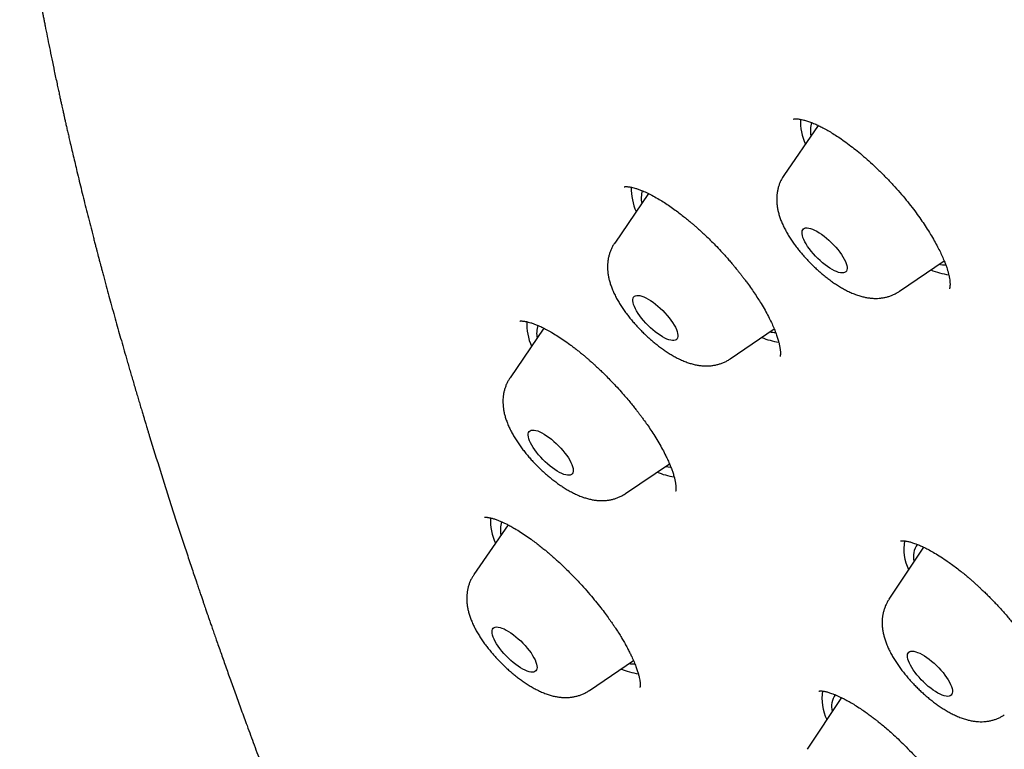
# Model space of a CAD drawing. Header units: millimetres. Extents: x 8 to 571, y 12 to 813.
# Tile 264 of 369: x 473 to 488, y 335 to 345. Entities that reach past the tile are written whole.
import ezdxf

# ---------------------------------------------------------------- set-up
doc = ezdxf.new("R2010")
doc.units = ezdxf.units.MM

msp = doc.modelspace()

# ---------------------------------------------------------------- linework, layer by layer
at = {"color": 7, "linetype": 'Continuous', "lineweight": 30}
for p, q in [((484.863, 343.857), (484.351, 343.11)), ((482.332, 342.84), (481.827, 342.102)), ((486.075, 341.382), (486.742, 341.837)), ((480.772, 340.83), (480.267, 340.093)), ((483.551, 340.374), (484.207, 340.821)), ((481.99, 338.365), (482.644, 338.81)), ((480.236, 337.898), (479.727, 337.155)), ((486.434, 337.566), (485.919, 336.787)), ((481.451, 335.427), (482.107, 335.874)), ((485.209, 335.321), (484.698, 334.549))]:
    msp.add_line(p, q, dxfattribs=at)
at = {"color": 7, "linetype": 'Continuous', "lineweight": 30, "flags": 128}
for points in [[(485.24, 341.656), (485.219, 341.655), (485.194, 341.658), (485.167, 341.664), (485.137, 341.675), (485.105, 341.689), (485.072, 341.706), (485.037, 341.727), (485.001, 341.751), (484.965, 341.778), (484.929, 341.808), (484.892, 341.839), (484.857, 341.873), (484.823, 341.908), (484.791, 341.943), (484.76, 341.98), (484.732, 342.016), (484.706, 342.052), (484.684, 342.088), (484.664, 342.122), (484.648, 342.155), (484.636, 342.186), (484.627, 342.215), (484.623, 342.241), (484.622, 342.264), (484.625, 342.284), (484.632, 342.3), (484.643, 342.313), (484.657, 342.322), (484.676, 342.327), (484.697, 342.329), (484.722, 342.326), (484.749, 342.319), (484.778, 342.309), (484.81, 342.295), (484.844, 342.277), (484.879, 342.256), (484.914, 342.232), (484.951, 342.205), (484.987, 342.176), (485.023, 342.144), (485.059, 342.111), (485.093, 342.076), (485.125, 342.04), (485.156, 342.004), (485.184, 341.967), (485.21, 341.931), (485.232, 341.896), (485.252, 341.861), (485.268, 341.828), (485.28, 341.798), (485.288, 341.769), (485.293, 341.743), (485.294, 341.72), (485.291, 341.7), (485.284, 341.683), (485.273, 341.671), (485.258, 341.661), (485.24, 341.656)], [(482.745, 340.66), (482.73, 340.652), (482.711, 340.647), (482.689, 340.647), (482.664, 340.651), (482.636, 340.658), (482.606, 340.67), (482.573, 340.685), (482.539, 340.703), (482.504, 340.725), (482.468, 340.75), (482.432, 340.777), (482.396, 340.807), (482.36, 340.839), (482.325, 340.873), (482.291, 340.908), (482.259, 340.944), (482.229, 340.981), (482.201, 341.017), (482.176, 341.053), (482.154, 341.088), (482.136, 341.122), (482.121, 341.155), (482.109, 341.185), (482.102, 341.213), (482.098, 341.238), (482.098, 341.261), (482.102, 341.28), (482.11, 341.296), (482.122, 341.308), (482.137, 341.316), (482.156, 341.32), (482.179, 341.32), (482.204, 341.317), (482.232, 341.309), (482.262, 341.298), (482.294, 341.283), (482.328, 341.264), (482.363, 341.243), (482.399, 341.218), (482.435, 341.19), (482.472, 341.16), (482.508, 341.128), (482.543, 341.094), (482.576, 341.059), (482.609, 341.023), (482.639, 340.987), (482.666, 340.95), (482.691, 340.914), (482.713, 340.879), (482.732, 340.845), (482.747, 340.813), (482.758, 340.782), (482.766, 340.754), (482.77, 340.729), (482.769, 340.707), (482.765, 340.688), (482.757, 340.672), (482.745, 340.66)], [(481.203, 338.674), (481.195, 338.659), (481.182, 338.648), (481.165, 338.641), (481.146, 338.638), (481.123, 338.638), (481.097, 338.643), (481.068, 338.651), (481.038, 338.664), (481.005, 338.68), (480.971, 338.699), (480.935, 338.721), (480.899, 338.747), (480.863, 338.775), (480.827, 338.806), (480.791, 338.838), (480.756, 338.872), (480.723, 338.908), (480.691, 338.944), (480.662, 338.98), (480.635, 339.017), (480.61, 339.052), (480.589, 339.087), (480.572, 339.121), (480.557, 339.153), (480.547, 339.183), (480.54, 339.21), (480.537, 339.235), (480.538, 339.257), (480.543, 339.275), (480.552, 339.29), (480.565, 339.301), (480.581, 339.308), (480.601, 339.311), (480.624, 339.311), (480.65, 339.306), (480.679, 339.298), (480.709, 339.285), (480.742, 339.269), (480.776, 339.25), (480.812, 339.228), (480.848, 339.202), (480.884, 339.174), (480.92, 339.143), (480.956, 339.111), (480.991, 339.077), (481.024, 339.041), (481.056, 339.005), (481.085, 338.969), (481.112, 338.932), (481.137, 338.896), (481.158, 338.862), (481.175, 338.828), (481.19, 338.796), (481.2, 338.766), (481.207, 338.739), (481.21, 338.714), (481.209, 338.692), (481.203, 338.674)], [(482.58, 338.767), (482.625, 338.761), (482.665, 338.759)], [(480.67, 335.771), (480.668, 335.75), (480.662, 335.732), (480.652, 335.719), (480.638, 335.708), (480.621, 335.702), (480.601, 335.7), (480.577, 335.701), (480.55, 335.707), (480.521, 335.716), (480.49, 335.729), (480.457, 335.746), (480.422, 335.766), (480.387, 335.789), (480.351, 335.816), (480.314, 335.844), (480.278, 335.876), (480.243, 335.908), (480.208, 335.943), (480.175, 335.978), (480.144, 336.015), (480.115, 336.051), (480.089, 336.087), (480.065, 336.123), (480.045, 336.158), (480.028, 336.191), (480.015, 336.223), (480.005, 336.252), (479.999, 336.279), (479.997, 336.303), (479.999, 336.323), (480.005, 336.341), (480.015, 336.355), (480.029, 336.365), (480.046, 336.371), (480.067, 336.374), (480.09, 336.372), (480.117, 336.366), (480.146, 336.357), (480.177, 336.344), (480.21, 336.327), (480.245, 336.307), (480.28, 336.284), (480.317, 336.258), (480.353, 336.229), (480.389, 336.198), (480.425, 336.165), (480.459, 336.13), (480.492, 336.095), (480.523, 336.059), (480.552, 336.022), (480.579, 335.986), (480.602, 335.95), (480.622, 335.915), (480.639, 335.882), (480.653, 335.851), (480.662, 335.821), (480.668, 335.795), (480.67, 335.771)], [(486.847, 335.357), (486.833, 335.347), (486.816, 335.341), (486.795, 335.339), (486.77, 335.342), (486.744, 335.348), (486.714, 335.357), (486.683, 335.371), (486.649, 335.388), (486.615, 335.409), (486.579, 335.433), (486.543, 335.459), (486.506, 335.488), (486.47, 335.52), (486.435, 335.553), (486.4, 335.587), (486.368, 335.623), (486.337, 335.659), (486.308, 335.696), (486.282, 335.732), (486.259, 335.768), (486.239, 335.802), (486.223, 335.835), (486.21, 335.867), (486.201, 335.895), (486.196, 335.922), (486.194, 335.945), (486.197, 335.966), (486.204, 335.983), (486.214, 335.996), (486.228, 336.006), (486.246, 336.011), (486.267, 336.013), (486.291, 336.011), (486.318, 336.005), (486.347, 335.995), (486.379, 335.982), (486.412, 335.964), (486.447, 335.944), (486.482, 335.92), (486.519, 335.893), (486.555, 335.864), (486.591, 335.833), (486.627, 335.8), (486.661, 335.765), (486.694, 335.729), (486.725, 335.693), (486.753, 335.657), (486.779, 335.62), (486.802, 335.585), (486.822, 335.55), (486.838, 335.517), (486.851, 335.486), (486.86, 335.457), (486.866, 335.431), (486.867, 335.407), (486.864, 335.387), (486.858, 335.37), (486.847, 335.357)]]:
    msp.add_lwpolyline(points, dxfattribs=at)
at = {"color": 7, "linetype": 'Continuous', "lineweight": 30}
for centre, radius, start, end in [((485.409, 343.914), 0.81, 177.5316, 204.4502), ((485.132, 343.775), 0.385, 161.2811, 191.4055), ((482.892, 342.908), 0.817, 178.092, 204.3806), ((482.611, 342.768), 0.388, 162.8368, 191.4179), ((486.936, 342.626), 1.004, 246.9919, 262.8182), ((486.752, 342.292), 0.515, 260.2534, 271.5496), ((481.327, 340.897), 0.812, 177.6976, 204.4296), ((481.04, 340.759), 0.377, 162.3223, 191.8265), ((484.229, 341.287), 0.519, 260.2275, 269.9939), ((484.428, 341.672), 1.06, 247.3508, 261.714), ((482.868, 339.664), 1.061, 247.3559, 261.6367), ((480.775, 337.956), 0.8, 176.7939, 204.542), ((480.5, 337.82), 0.378, 161.0851, 191.6975), ((486.826, 337.535), 0.686, 169.6523, 206.4196), ((486.589, 337.428), 0.305, 144.235, 194.2386), ((482.13, 336.36), 0.538, 260.408, 269.8652), ((482.315, 336.679), 1.012, 247.0326, 262.3491), ((485.608, 335.298), 0.689, 169.9129, 206.3785), ((485.373, 335.19), 0.31, 145.8998, 193.9798)]:
    msp.add_arc(centre, radius, start, end, dxfattribs=at)
for points, knots in [([(474.579, 353.533), (474.563, 353.513), (474.535, 353.477), (474.497, 353.428), (474.468, 353.39), (474.445, 353.36), (474.426, 353.335), (474.403, 353.304), (474.375, 353.267), (474.345, 353.226), (474.319, 353.19), (474.294, 353.156), (474.273, 353.126), (474.253, 353.099), (474.237, 353.076), (474.22, 353.051), (474.197, 353.018), (474.17, 352.979), (474.146, 352.943), (474.126, 352.915), (474.11, 352.89), (474.092, 352.864), (474.072, 352.833), (474.05, 352.799), (474.027, 352.764), (474.007, 352.732), (473.991, 352.706), (473.976, 352.683), (473.961, 352.659), (473.945, 352.632), (473.923, 352.597), (473.898, 352.554), (473.87, 352.508), (473.843, 352.46), (473.815, 352.411), (473.785, 352.358), (473.754, 352.3), (473.72, 352.237), (473.685, 352.169), (473.651, 352.103), (473.62, 352.04), (473.591, 351.978), (473.563, 351.917), (473.534, 351.853), (473.506, 351.788), (473.476, 351.718), (473.45, 351.655), (473.43, 351.602), (473.415, 351.564), (473.402, 351.53), (473.39, 351.498), (473.379, 351.468), (473.367, 351.435), (473.354, 351.4), (473.34, 351.359), (473.325, 351.314), (473.31, 351.27), (473.298, 351.232), (473.287, 351.199), (473.275, 351.159), (473.26, 351.109), (473.245, 351.058), (473.232, 351.014), (473.223, 350.98), (473.214, 350.948), (473.206, 350.919), (473.199, 350.891), (473.192, 350.863), (473.184, 350.832), (473.176, 350.799), (473.167, 350.765), (473.159, 350.732), (473.152, 350.701), (473.145, 350.67), (473.138, 350.639), (473.131, 350.607), (473.125, 350.577), (473.119, 350.547), (473.112, 350.515), (473.106, 350.483), (473.098, 350.443), (473.089, 350.395), (473.079, 350.338), (473.069, 350.28), (473.059, 350.221), (473.05, 350.16), (473.041, 350.098), (473.032, 350.038), (473.025, 349.982), (473.018, 349.926), (473.011, 349.867), (473.004, 349.805), (472.998, 349.741), (472.992, 349.679), (472.987, 349.622), (472.982, 349.569), (472.978, 349.515), (472.974, 349.459), (472.97, 349.4), (472.967, 349.34), (472.964, 349.277), (472.961, 349.214), (472.958, 349.152), (472.956, 349.095), (472.955, 349.041), (472.953, 348.988), (472.952, 348.933), (472.952, 348.88), (472.951, 348.831), (472.951, 348.786), (472.951, 348.743), (472.951, 348.695), (472.951, 348.642), (472.952, 348.585), (472.953, 348.528), (472.954, 348.47), (472.956, 348.416), (472.957, 348.37), (472.958, 348.334), (472.959, 348.304), (472.96, 348.273), (472.962, 348.23), (472.964, 348.174), (472.968, 348.107), (472.972, 348.035), (472.976, 347.967), (472.98, 347.904), (472.983, 347.85), (472.987, 347.802), (472.99, 347.759), (472.993, 347.718), (472.996, 347.675), (473, 347.627), (473.005, 347.573), (473.01, 347.516), (473.015, 347.459), (473.022, 347.384), (473.031, 347.292), (473.043, 347.186), (473.054, 347.084), (473.067, 346.98), (473.08, 346.869), (473.093, 346.773), (473.104, 346.694), (473.112, 346.634), (473.12, 346.577), (473.127, 346.524), (473.134, 346.479), (473.14, 346.441), (473.145, 346.407), (473.15, 346.373), (473.156, 346.334), (473.163, 346.289), (473.171, 346.239), (473.18, 346.182), (473.19, 346.117), (473.203, 346.043), (473.214, 345.974), (473.225, 345.911), (473.235, 345.857), (473.244, 345.806), (473.252, 345.761), (473.258, 345.725), (473.263, 345.699), (473.266, 345.68), (473.269, 345.665), (473.272, 345.649), (473.275, 345.631), (473.28, 345.605), (473.287, 345.568), (473.296, 345.521), (473.306, 345.467), (473.318, 345.406), (473.336, 345.312), (473.362, 345.183), (473.395, 345.018), (473.43, 344.846), (473.468, 344.665), (473.5, 344.515), (473.525, 344.4), (473.541, 344.326), (473.555, 344.259), (473.568, 344.2), (473.58, 344.149), (473.589, 344.106), (473.597, 344.07), (473.604, 344.039), (473.612, 344.003), (473.622, 343.958), (473.635, 343.901), (473.649, 343.838), (473.665, 343.769), (473.682, 343.694), (473.702, 343.608), (473.725, 343.51), (473.751, 343.401), (473.778, 343.286), (473.819, 343.113), (473.875, 342.881), (473.948, 342.587), (474.006, 342.361), (474.045, 342.208), (474.063, 342.136), (474.08, 342.072), (474.094, 342.018), (474.106, 341.973), (474.115, 341.938), (474.121, 341.913), (474.126, 341.895), (474.131, 341.878), (474.136, 341.857), (474.143, 341.83), (474.153, 341.792), (474.166, 341.744), (474.182, 341.684), (474.201, 341.614), (474.221, 341.538), (474.249, 341.436), (474.282, 341.312), (474.323, 341.162), (474.365, 341.012), (474.406, 340.863), (474.447, 340.717), (474.489, 340.57), (474.525, 340.443), (474.556, 340.338), (474.579, 340.256), (474.604, 340.172), (474.629, 340.087), (474.654, 339.999), (474.68, 339.91), (474.706, 339.824), (474.73, 339.741), (474.754, 339.663), (474.776, 339.588), (474.796, 339.522), (474.811, 339.472), (474.823, 339.433), (474.833, 339.4), (474.845, 339.361), (474.859, 339.316), (474.873, 339.267), (474.937, 339.06), (475.022, 338.784), (475.131, 338.44), (475.211, 338.188), (475.291, 337.94), (475.37, 337.7), (475.447, 337.467), (475.522, 337.241), (475.579, 337.069), (475.62, 336.948), (475.644, 336.879), (475.666, 336.814), (475.685, 336.757), (475.702, 336.708), (475.717, 336.666), (475.728, 336.631), (475.739, 336.601), (475.751, 336.567), (475.765, 336.524), (475.784, 336.471), (475.805, 336.409), (475.83, 336.338), (475.856, 336.261), (475.897, 336.145), (475.952, 335.988), (476.022, 335.789), (476.097, 335.58), (476.175, 335.363), (476.257, 335.136), (476.348, 334.885), (476.449, 334.612), (476.558, 334.318), (476.67, 334.02), (476.812, 333.646), (476.987, 333.193), (477.197, 332.658), (477.37, 332.224), (477.502, 331.895), (477.592, 331.675), (477.683, 331.453), (477.773, 331.233), (477.862, 331.018), (477.953, 330.799), (478.046, 330.577), (478.141, 330.353), (478.23, 330.142), (478.315, 329.944), (478.386, 329.778), (478.445, 329.641), (478.492, 329.532), (478.537, 329.429), (478.579, 329.331), (478.619, 329.24), (478.653, 329.163), (478.68, 329.101), (478.701, 329.053), (478.72, 329.01), (478.737, 328.97), (478.756, 328.927), (478.777, 328.879), (478.805, 328.815), (478.84, 328.736), (478.882, 328.641), (478.928, 328.538), (478.98, 328.422), (479.039, 328.289), (479.105, 328.141), (479.177, 327.982), (479.252, 327.814), (479.333, 327.636), (479.419, 327.448), (479.509, 327.25), (479.605, 327.042), (479.705, 326.825), (479.811, 326.597), (479.921, 326.361), (480.084, 326.012), (480.3, 325.557), (480.58, 324.973), (480.872, 324.373), (481.175, 323.757), (481.477, 323.152), (481.724, 322.664), (481.914, 322.29), (482.048, 322.029), (482.182, 321.77), (482.315, 321.513), (482.446, 321.261), (482.576, 321.013), (482.705, 320.769), (482.832, 320.527), (482.96, 320.288), (483.083, 320.058), (483.201, 319.837), (483.316, 319.626), (483.422, 319.432), (483.52, 319.255), (483.609, 319.094), (483.683, 318.96), (483.741, 318.857), (483.782, 318.784), (483.817, 318.722), (483.844, 318.674), (483.865, 318.637), (483.883, 318.605), (483.904, 318.569), (483.929, 318.524), (483.959, 318.471), (484.011, 318.379), (484.086, 318.248), (484.19, 318.067), (484.307, 317.865), (484.438, 317.641), (484.557, 317.438), (484.665, 317.256), (484.758, 317.1), (484.855, 316.939), (484.955, 316.773), (485.059, 316.602), (485.168, 316.423), (485.281, 316.24), (485.399, 316.05), (485.52, 315.855), (485.65, 315.65), (485.787, 315.434), (485.932, 315.207), (486.083, 314.973), (486.24, 314.733), (486.402, 314.486), (486.573, 314.229), (486.739, 313.982), (486.9, 313.745), (487.053, 313.522), (487.211, 313.292), (487.358, 313.082), (487.489, 312.895), (487.6, 312.738), (487.704, 312.591), (487.802, 312.455), (487.892, 312.329), (487.969, 312.222), (488.034, 312.133), (488.087, 312.061), (488.134, 311.996), (488.173, 311.943), (488.204, 311.9), (488.229, 311.867), (488.248, 311.84), (488.279, 311.799), (488.324, 311.737), (488.387, 311.653), (488.457, 311.558), (488.534, 311.455), (488.617, 311.343), (488.707, 311.223), (488.808, 311.09), (488.919, 310.944), (489.042, 310.783), (489.173, 310.612), (489.313, 310.431), (489.465, 310.236), (489.63, 310.027), (489.808, 309.802), (489.997, 309.566), (490.196, 309.318), (490.407, 309.06), (490.625, 308.795), (490.848, 308.526), (491.074, 308.257), (491.304, 307.986), (491.537, 307.715), (491.836, 307.369), (492.204, 306.952), (492.641, 306.463), (493.084, 305.978), (493.53, 305.499), (493.979, 305.026), (494.431, 304.557), (494.901, 304.079), (495.39, 303.591), (495.897, 303.093), (496.408, 302.602), (496.922, 302.116), (497.421, 301.653), (497.904, 301.212), (498.369, 300.795), (498.833, 300.384), (499.295, 299.982), (499.753, 299.589), (500.205, 299.207), (500.652, 298.835), (501.13, 298.443), (501.638, 298.031), (502.177, 297.602), (502.707, 297.187), (503.229, 296.783), (503.706, 296.42), (504.14, 296.093), (504.454, 295.859), (504.685, 295.687), (504.834, 295.578), (504.975, 295.474), (505.114, 295.372), (505.249, 295.273), (505.379, 295.179), (505.494, 295.095), (505.595, 295.022), (505.682, 294.959), (505.745, 294.914), (505.788, 294.883), (505.815, 294.863), (505.838, 294.847), (505.858, 294.832), (505.875, 294.82), (505.893, 294.807), (505.92, 294.788), (505.958, 294.76), (506.006, 294.726), (506.058, 294.689), (506.128, 294.639), (506.218, 294.574), (506.331, 294.494), (506.452, 294.408), (506.591, 294.31), (506.75, 294.197), (506.93, 294.07), (507.122, 293.935), (507.326, 293.793), (507.541, 293.643), (507.763, 293.488), (507.992, 293.33), (508.227, 293.167), (508.473, 292.998), (508.729, 292.822), (508.996, 292.64), (509.273, 292.451), (509.561, 292.256), (509.859, 292.054), (510.169, 291.845), (510.486, 291.632), (510.813, 291.414), (511.147, 291.191), (511.492, 290.963), (511.857, 290.722), (512.242, 290.469), (512.648, 290.204), (513.066, 289.932), (513.496, 289.655), (513.937, 289.371), (514.381, 289.088), (514.827, 288.804), (515.274, 288.521), (515.732, 288.233), (516.2, 287.941), (516.678, 287.644), (517.166, 287.343), (517.665, 287.038), (518.173, 286.729), (518.691, 286.416), (519.216, 286.101), (519.747, 285.785), (520.285, 285.468), (520.832, 285.147), (521.2, 284.935), (521.385, 284.827)], [0, 0, 0, 0, 0.000739, 0.001341, 0.001811, 0.002154, 0.002445, 0.00277, 0.003334, 0.00385, 0.004344, 0.004751, 0.005178, 0.005541, 0.005836, 0.006093, 0.006557, 0.007169, 0.007701, 0.008046, 0.008368, 0.008743, 0.009174, 0.009684, 0.010243, 0.010709, 0.011067, 0.011393, 0.011758, 0.01216, 0.012603, 0.013373, 0.014113, 0.01478, 0.015626, 0.01644, 0.017355, 0.018431, 0.019579, 0.020734, 0.02181, 0.022799, 0.023917, 0.024988, 0.02612, 0.027376, 0.028725, 0.029501, 0.030196, 0.030797, 0.031344, 0.0319, 0.032458, 0.033097, 0.033848, 0.034708, 0.035539, 0.036228, 0.036793, 0.037379, 0.038421, 0.039552, 0.040186, 0.040829, 0.041422, 0.041951, 0.042424, 0.04298, 0.043509, 0.04412, 0.044785, 0.045403, 0.045962, 0.046464, 0.047119, 0.047659, 0.048199, 0.048761, 0.049343, 0.04994, 0.050541, 0.051512, 0.052592, 0.053649, 0.054649, 0.055764, 0.056978, 0.058082, 0.059069, 0.060063, 0.061109, 0.062274, 0.063464, 0.06459, 0.065611, 0.066515, 0.067447, 0.068501, 0.069528, 0.070599, 0.071713, 0.072867, 0.073974, 0.074985, 0.075904, 0.076825, 0.077784, 0.078757, 0.079622, 0.080365, 0.081072, 0.081898, 0.082844, 0.083869, 0.084828, 0.085839, 0.086827, 0.087656, 0.088193, 0.088669, 0.089201, 0.089795, 0.090883, 0.092049, 0.09326, 0.094517, 0.095521, 0.096439, 0.097255, 0.097969, 0.098613, 0.099324, 0.100132, 0.101037, 0.102011, 0.102967, 0.103901, 0.105774, 0.107525, 0.109146, 0.110828, 0.112657, 0.11459, 0.115546, 0.116521, 0.117487, 0.11834, 0.11907, 0.119669, 0.120187, 0.120736, 0.121324, 0.122074, 0.122879, 0.123764, 0.124797, 0.12598, 0.127315, 0.128128, 0.128989, 0.129851, 0.130571, 0.131138, 0.131552, 0.131805, 0.132026, 0.132281, 0.132568, 0.132887, 0.133539, 0.134294, 0.135153, 0.136114, 0.137163, 0.139646, 0.142244, 0.144956, 0.14779, 0.150749, 0.152034, 0.153199, 0.154243, 0.155166, 0.155968, 0.156637, 0.157189, 0.157634, 0.158104, 0.158865, 0.159756, 0.160742, 0.161817, 0.16298, 0.164231, 0.165818, 0.167528, 0.169321, 0.171134, 0.175531, 0.180039, 0.184659, 0.185901, 0.187004, 0.187969, 0.188796, 0.189484, 0.190035, 0.19037, 0.19062, 0.190837, 0.191153, 0.191571, 0.192094, 0.192857, 0.193769, 0.194831, 0.196021, 0.19721, 0.199468, 0.201622, 0.203988, 0.206215, 0.208324, 0.210508, 0.212821, 0.214003, 0.215217, 0.216461, 0.217737, 0.219043, 0.220378, 0.221661, 0.222848, 0.224063, 0.225157, 0.226129, 0.226981, 0.227385, 0.227858, 0.228432, 0.229107, 0.229822, 0.230537, 0.238129, 0.241878, 0.245595, 0.249214, 0.25271, 0.256084, 0.259335, 0.262465, 0.263516, 0.264539, 0.265466, 0.266284, 0.266995, 0.267588, 0.268077, 0.268469, 0.268902, 0.269535, 0.270295, 0.271183, 0.272199, 0.273319, 0.274469, 0.277172, 0.280001, 0.282955, 0.286034, 0.289238, 0.292568, 0.296628, 0.300746, 0.304912, 0.309127, 0.316388, 0.323789, 0.331328, 0.334328, 0.337349, 0.340392, 0.343434, 0.346368, 0.349178, 0.352389, 0.355423, 0.358281, 0.360962, 0.363466, 0.36501, 0.366478, 0.36787, 0.369187, 0.370427, 0.371535, 0.372286, 0.372938, 0.373492, 0.373986, 0.374555, 0.37521, 0.375951, 0.37711, 0.378392, 0.379763, 0.381225, 0.383082, 0.385066, 0.387178, 0.389418, 0.391785, 0.39428, 0.396902, 0.399653, 0.402532, 0.405539, 0.408674, 0.411864, 0.419293, 0.426595, 0.434739, 0.442718, 0.450531, 0.458179, 0.461559, 0.464905, 0.468218, 0.471496, 0.474739, 0.477891, 0.480933, 0.484078, 0.487105, 0.490012, 0.492795, 0.495453, 0.497983, 0.500102, 0.502121, 0.504038, 0.505089, 0.505999, 0.506763, 0.507383, 0.507794, 0.508143, 0.508585, 0.509135, 0.509793, 0.51056, 0.512558, 0.514651, 0.517268, 0.520021, 0.522909, 0.524768, 0.52668, 0.528644, 0.530661, 0.532731, 0.534884, 0.53718, 0.539411, 0.541764, 0.54424, 0.546839, 0.549561, 0.552408, 0.555242, 0.55819, 0.561254, 0.564434, 0.567015, 0.569669, 0.572391, 0.575153, 0.577135, 0.57899, 0.58072, 0.582325, 0.583804, 0.585158, 0.586091, 0.586954, 0.587719, 0.588351, 0.588852, 0.589221, 0.589506, 0.589807, 0.590672, 0.591671, 0.592788, 0.594002, 0.595313, 0.596721, 0.598226, 0.599993, 0.601878, 0.60388, 0.606, 0.608238, 0.61074, 0.613374, 0.616142, 0.619045, 0.622083, 0.625258, 0.628377, 0.631569, 0.634764, 0.637966, 0.641174, 0.647013, 0.652845, 0.658652, 0.664428, 0.670175, 0.675899, 0.681603, 0.687861, 0.694105, 0.70034, 0.706578, 0.712822, 0.718386, 0.723942, 0.729485, 0.734972, 0.740387, 0.745724, 0.750987, 0.756179, 0.762612, 0.768942, 0.775173, 0.781308, 0.787348, 0.79202, 0.796636, 0.798434, 0.800212, 0.801886, 0.803442, 0.805139, 0.806669, 0.808031, 0.809225, 0.810251, 0.81111, 0.811463, 0.811777, 0.812052, 0.812289, 0.812487, 0.812656, 0.812924, 0.813452, 0.814023, 0.814631, 0.815275, 0.816512, 0.817847, 0.819277, 0.820803, 0.822803, 0.824945, 0.827228, 0.829648, 0.832206, 0.834905, 0.83758, 0.84038, 0.843307, 0.846359, 0.849538, 0.852846, 0.856285, 0.859853, 0.863552, 0.86738, 0.871266, 0.875278, 0.879414, 0.883675, 0.888418, 0.893306, 0.898341, 0.903521, 0.908848, 0.914321, 0.919615, 0.925041, 0.930599, 0.936288, 0.942109, 0.948063, 0.954149, 0.960369, 0.966722, 0.973208, 0.97971, 0.986342, 0.993105, 1, 1, 1, 1]), ([(484.497, 343.952), (484.497, 343.952), (484.497, 343.952), (484.498, 343.953), (484.501, 343.953), (484.51, 343.955), (484.524, 343.956), (484.543, 343.955), (484.566, 343.954), (484.596, 343.949), (484.636, 343.941), (484.688, 343.927), (484.747, 343.907), (484.809, 343.882), (484.872, 343.853), (484.937, 343.82), (485.007, 343.782), (485.083, 343.736), (485.164, 343.684), (485.254, 343.622), (485.348, 343.552), (485.445, 343.476), (485.543, 343.394), (485.647, 343.302), (485.757, 343.199), (485.869, 343.088), (485.978, 342.972), (486.081, 342.857), (486.176, 342.744), (486.263, 342.635), (486.341, 342.53), (486.411, 342.431), (486.477, 342.332), (486.539, 342.234), (486.595, 342.137), (486.644, 342.048), (486.686, 341.964), (486.716, 341.898), (486.737, 341.849), (486.75, 341.817), (486.761, 341.789), (486.771, 341.762), (486.782, 341.731), (486.794, 341.691), (486.807, 341.645), (486.818, 341.597), (486.824, 341.558), (486.828, 341.528), (486.829, 341.507), (486.83, 341.491), (486.83, 341.478), (486.829, 341.466), (486.828, 341.452), (486.826, 341.438), (486.824, 341.428), (486.823, 341.425), (486.822, 341.424), (486.822, 341.422), (486.822, 341.421), (486.822, 341.421), (486.822, 341.421)], [0, 0, 0, 0, 0.0038375, 0.011629, 0.0244858, 0.0362522, 0.0520011, 0.0673084, 0.0818325, 0.0963755, 0.116428, 0.1383872, 0.1610867, 0.1822943, 0.2020326, 0.2209504, 0.2427212, 0.263479, 0.2851781, 0.3092156, 0.3355958, 0.3593731, 0.384779, 0.4118104, 0.4404619, 0.4707149, 0.5008928, 0.5298415, 0.5575769, 0.5841039, 0.6094214, 0.633521, 0.656391, 0.6821942, 0.7061995, 0.7291043, 0.7514333, 0.77318, 0.7838189, 0.7934695, 0.8016826, 0.8091889, 0.8183432, 0.8323389, 0.8490096, 0.8673585, 0.8871608, 0.8991193, 0.9101565, 0.9188204, 0.9257255, 0.9340974, 0.9444033, 0.9557132, 0.9667621, 0.9753975, 0.9838729, 0.98847, 0.9934233, 1, 1, 1, 1]), ([(484.351, 343.11), (484.345, 343.1), (484.329, 343.077), (484.307, 343.037), (484.287, 342.99), (484.271, 342.943), (484.258, 342.895), (484.25, 342.845), (484.245, 342.795), (484.244, 342.744), (484.246, 342.692), (484.252, 342.639), (484.263, 342.585), (484.277, 342.528), (484.296, 342.469), (484.32, 342.408), (484.348, 342.345), (484.381, 342.282), (484.416, 342.221), (484.454, 342.161), (484.494, 342.102), (484.536, 342.045), (484.58, 341.989), (484.625, 341.935), (484.672, 341.882), (484.72, 341.83), (484.77, 341.779), (484.821, 341.73), (484.873, 341.683), (484.926, 341.637), (484.981, 341.593), (485.036, 341.55), (485.093, 341.51), (485.151, 341.471), (485.21, 341.435), (485.271, 341.401), (485.335, 341.37), (485.401, 341.341), (485.465, 341.318), (485.527, 341.3), (485.584, 341.288), (485.64, 341.28), (485.693, 341.276), (485.745, 341.276), (485.797, 341.28), (485.846, 341.287), (485.895, 341.299), (485.943, 341.314), (485.99, 341.334), (486.034, 341.356), (486.062, 341.374), (486.074, 341.382)], [0, 0, 0, 0, 0.011443, 0.028175, 0.044875, 0.061599, 0.078411, 0.095392, 0.112637, 0.13027, 0.148444, 0.167348, 0.187203, 0.208236, 0.230607, 0.25426, 0.278776, 0.303368, 0.327498, 0.351032, 0.374012, 0.396533, 0.418695, 0.440587, 0.462289, 0.483866, 0.505379, 0.526886, 0.54843, 0.570063, 0.591848, 0.613854, 0.636165, 0.658877, 0.682107, 0.705991, 0.730664, 0.756195, 0.782427, 0.804745, 0.825753, 0.845583, 0.864464, 0.882611, 0.900205, 0.917384, 0.934252, 0.950889, 0.967353, 0.985396, 1, 1, 1, 1]), ([(481.968, 342.941), (481.968, 342.941), (481.968, 342.941), (481.969, 342.941), (481.971, 342.942), (481.977, 342.943), (481.984, 342.943), (481.994, 342.944), (482.007, 342.944), (482.024, 342.943), (482.043, 342.94), (482.065, 342.937), (482.093, 342.931), (482.131, 342.921), (482.175, 342.907), (482.232, 342.886), (482.302, 342.856), (482.383, 342.815), (482.466, 342.769), (482.548, 342.718), (482.629, 342.666), (482.709, 342.61), (482.783, 342.555), (482.85, 342.503), (482.908, 342.456), (482.956, 342.416), (482.998, 342.381), (483.037, 342.346), (483.081, 342.308), (483.131, 342.262), (483.189, 342.208), (483.256, 342.143), (483.331, 342.067), (483.403, 341.991), (483.467, 341.921), (483.519, 341.863), (483.563, 341.812), (483.599, 341.769), (483.628, 341.734), (483.65, 341.707), (483.667, 341.686), (483.683, 341.665), (483.704, 341.639), (483.729, 341.607), (483.76, 341.567), (483.802, 341.511), (483.853, 341.44), (483.909, 341.358), (483.962, 341.277), (484.017, 341.191), (484.07, 341.1), (484.121, 341.006), (484.165, 340.918), (484.201, 340.837), (484.23, 340.764), (484.25, 340.708), (484.262, 340.667), (484.27, 340.641), (484.276, 340.617), (484.281, 340.596), (484.286, 340.575), (484.29, 340.555), (484.293, 340.535), (484.296, 340.515), (484.298, 340.497), (484.299, 340.482), (484.299, 340.47), (484.299, 340.46), (484.299, 340.451), (484.299, 340.441), (484.298, 340.43), (484.297, 340.42), (484.295, 340.413), (484.294, 340.41), (484.294, 340.409), (484.294, 340.409), (484.294, 340.409), (484.294, 340.409)], [0, 0, 0, 0, 0.0002823, 0.0081637, 0.0208218, 0.0312156, 0.0411907, 0.051184, 0.0624219, 0.0748899, 0.0868772, 0.098012, 0.1125552, 0.1292514, 0.1478474, 0.1667949, 0.1923839, 0.2183228, 0.2444898, 0.267104, 0.2898905, 0.3123301, 0.3325809, 0.3504726, 0.3659972, 0.3791476, 0.3888127, 0.3989477, 0.4104027, 0.4233649, 0.4387183, 0.4565776, 0.4769474, 0.4998368, 0.5162793, 0.5312601, 0.5441394, 0.5549134, 0.5635789, 0.5701337, 0.5745986, 0.5792611, 0.5856484, 0.5937592, 0.6035916, 0.6151421, 0.6353859, 0.6560541, 0.6762946, 0.6961032, 0.7218375, 0.7468048, 0.7709893, 0.7942947, 0.8167168, 0.8382626, 0.8485288, 0.8579746, 0.8665866, 0.874369, 0.8820703, 0.8916853, 0.9002145, 0.9098628, 0.9193838, 0.9276119, 0.9345577, 0.9402304, 0.9458996, 0.9536383, 0.9634587, 0.9741907, 0.9828191, 0.9892137, 0.9924629, 0.9971786, 1, 1, 1, 1]), ([(481.827, 342.102), (481.825, 342.099), (481.814, 342.084), (481.795, 342.052), (481.773, 342.006), (481.755, 341.96), (481.74, 341.912), (481.729, 341.863), (481.723, 341.813), (481.72, 341.763), (481.72, 341.711), (481.725, 341.659), (481.733, 341.605), (481.745, 341.55), (481.762, 341.492), (481.783, 341.432), (481.809, 341.37), (481.839, 341.307), (481.873, 341.244), (481.91, 341.184), (481.949, 341.124), (481.99, 341.066), (482.033, 341.01), (482.077, 340.955), (482.123, 340.901), (482.171, 340.848), (482.22, 340.797), (482.27, 340.747), (482.322, 340.699), (482.375, 340.652), (482.428, 340.607), (482.483, 340.564), (482.539, 340.522), (482.596, 340.483), (482.655, 340.445), (482.715, 340.41), (482.777, 340.377), (482.842, 340.347), (482.906, 340.322), (482.969, 340.302), (483.027, 340.287), (483.083, 340.276), (483.138, 340.27), (483.191, 340.268), (483.243, 340.269), (483.293, 340.275), (483.343, 340.284), (483.391, 340.297), (483.44, 340.314), (483.488, 340.336), (483.525, 340.357), (483.545, 340.371), (483.55, 340.375)], [0, 0, 0, 0, 0.002675, 0.019444, 0.036155, 0.052859, 0.069617, 0.086501, 0.103596, 0.121012, 0.138886, 0.157387, 0.176721, 0.197119, 0.218788, 0.241805, 0.265951, 0.290631, 0.315033, 0.338878, 0.362134, 0.38488, 0.407216, 0.429238, 0.45103, 0.472664, 0.494204, 0.515708, 0.537229, 0.558809, 0.580508, 0.602391, 0.624534, 0.647026, 0.669973, 0.693503, 0.717754, 0.742843, 0.768757, 0.791799, 0.813574, 0.834067, 0.853475, 0.872026, 0.889925, 0.907332, 0.924372, 0.941136, 0.957695, 0.975927, 0.993856, 1, 1, 1, 1]), ([(480.414, 340.937), (480.414, 340.937), (480.414, 340.937), (480.416, 340.938), (480.421, 340.939), (480.428, 340.939), (480.438, 340.939), (480.452, 340.939), (480.47, 340.937), (480.49, 340.934), (480.512, 340.93), (480.54, 340.924), (480.577, 340.913), (480.621, 340.898), (480.675, 340.876), (480.74, 340.847), (480.815, 340.809), (480.893, 340.765), (480.977, 340.713), (481.067, 340.654), (481.143, 340.6), (481.205, 340.554), (481.251, 340.519), (481.296, 340.483), (481.339, 340.448), (481.376, 340.417), (481.404, 340.393), (481.425, 340.375), (481.442, 340.36), (481.46, 340.344), (481.484, 340.324), (481.513, 340.298), (481.55, 340.264), (481.595, 340.222), (481.648, 340.171), (481.708, 340.112), (481.773, 340.045), (481.846, 339.968), (481.919, 339.887), (481.989, 339.807), (482.049, 339.736), (482.099, 339.675), (482.14, 339.623), (482.173, 339.581), (482.202, 339.543), (482.23, 339.506), (482.267, 339.456), (482.314, 339.39), (482.37, 339.308), (482.428, 339.217), (482.487, 339.121), (482.542, 339.023), (482.586, 338.937), (482.621, 338.862), (482.649, 338.798), (482.673, 338.738), (482.69, 338.69), (482.702, 338.652), (482.71, 338.625), (482.717, 338.601), (482.722, 338.581), (482.726, 338.563), (482.73, 338.546), (482.733, 338.527), (482.737, 338.505), (482.739, 338.483), (482.741, 338.465), (482.741, 338.45), (482.741, 338.439), (482.741, 338.428), (482.74, 338.417), (482.738, 338.407), (482.737, 338.401), (482.737, 338.4), (482.736, 338.4)], [0, 0, 0, 0, 0.004075, 0.017924, 0.030289, 0.040552, 0.050059, 0.062235, 0.076477, 0.089151, 0.099784, 0.114082, 0.130818, 0.149105, 0.167511, 0.192141, 0.216249, 0.239678, 0.265107, 0.290504, 0.316402, 0.328785, 0.34128, 0.353884, 0.366038, 0.376134, 0.383436, 0.388951, 0.392792, 0.397334, 0.403524, 0.411361, 0.420848, 0.43319, 0.447533, 0.463882, 0.482241, 0.501754, 0.524605, 0.544995, 0.562915, 0.578361, 0.59133, 0.601657, 0.610045, 0.619239, 0.629703, 0.647896, 0.668637, 0.691881, 0.71759, 0.744039, 0.770181, 0.789589, 0.808824, 0.827884, 0.846053, 0.856865, 0.866619, 0.87532, 0.882971, 0.889577, 0.896834, 0.905304, 0.915842, 0.928106, 0.938941, 0.947568, 0.954878, 0.964201, 0.974263, 0.985085, 0.993865, 1, 1, 1, 1]), ([(480.267, 340.093), (480.258, 340.079), (480.24, 340.051), (480.222, 340.016), (480.212, 339.995), (480.21, 339.989)], [0, 0, 0, 0, 0.405676, 0.832404, 1, 1, 1, 1]), ([(480.21, 339.989), (480.204, 339.973), (480.191, 339.942), (480.178, 339.894), (480.168, 339.845), (480.162, 339.795), (480.159, 339.744), (480.161, 339.693), (480.166, 339.64), (480.174, 339.586), (480.187, 339.53), (480.205, 339.472), (480.227, 339.412), (480.254, 339.349), (480.285, 339.286), (480.319, 339.224), (480.357, 339.164), (480.396, 339.105), (480.437, 339.047), (480.48, 338.991), (480.525, 338.936), (480.571, 338.882), (480.619, 338.83), (480.668, 338.779), (480.719, 338.73), (480.771, 338.681), (480.824, 338.635), (480.878, 338.59), (480.933, 338.547), (480.989, 338.506), (481.046, 338.467), (481.105, 338.43), (481.166, 338.395), (481.228, 338.363), (481.293, 338.333), (481.358, 338.308), (481.42, 338.289), (481.478, 338.275), (481.534, 338.265), (481.588, 338.26), (481.641, 338.258), (481.692, 338.261), (481.743, 338.267), (481.792, 338.277), (481.84, 338.29), (481.888, 338.308), (481.936, 338.332), (481.97, 338.351), (481.987, 338.363), (481.99, 338.365)], [0, 0, 0, 0, 0.017364, 0.034824, 0.052428, 0.070271, 0.088471, 0.107175, 0.126567, 0.146868, 0.168318, 0.191119, 0.215311, 0.240595, 0.266268, 0.291577, 0.316284, 0.340389, 0.363981, 0.387164, 0.410037, 0.432684, 0.455179, 0.477587, 0.499969, 0.522374, 0.544852, 0.567465, 0.590283, 0.613387, 0.636871, 0.660852, 0.685463, 0.71085, 0.737121, 0.76422, 0.787962, 0.810354, 0.831442, 0.851448, 0.870608, 0.889125, 0.907158, 0.92483, 0.942231, 0.959431, 0.978339, 0.996941, 1, 1, 1, 1]), ([(479.884, 338.01), (479.884, 338.01), (479.883, 338.01), (479.887, 338.011), (479.895, 338.011), (479.907, 338.011), (479.922, 338.01), (479.94, 338.008), (479.961, 338.004), (479.991, 337.997), (480.031, 337.986), (480.08, 337.969), (480.127, 337.95), (480.174, 337.929), (480.222, 337.905), (480.278, 337.876), (480.345, 337.838), (480.424, 337.79), (480.512, 337.731), (480.595, 337.672), (480.669, 337.617), (480.729, 337.57), (480.779, 337.529), (480.82, 337.495), (480.855, 337.465), (480.892, 337.433), (480.936, 337.394), (480.989, 337.346), (481.049, 337.29), (481.116, 337.225), (481.188, 337.153), (481.262, 337.076), (481.345, 336.987), (481.432, 336.889), (481.521, 336.784), (481.6, 336.687), (481.668, 336.598), (481.728, 336.518), (481.774, 336.452), (481.811, 336.399), (481.843, 336.35), (481.879, 336.295), (481.917, 336.235), (481.955, 336.171), (481.991, 336.107), (482.025, 336.045), (482.055, 335.986), (482.086, 335.922), (482.116, 335.855), (482.143, 335.786), (482.165, 335.725), (482.181, 335.67), (482.194, 335.621), (482.2, 335.586), (482.204, 335.562), (482.206, 335.545), (482.207, 335.528), (482.208, 335.513), (482.207, 335.501), (482.207, 335.492), (482.206, 335.485), (482.205, 335.48), (482.204, 335.474), (482.204, 335.472), (482.204, 335.471), (482.204, 335.472), (482.204, 335.472)], [0, 0, 0, 0, 0.0025296, 0.0195885, 0.0367616, 0.0504721, 0.0626809, 0.0752698, 0.0883885, 0.1014859, 0.1229862, 0.1429117, 0.1611521, 0.1758654, 0.1920967, 0.2098532, 0.2289112, 0.2544339, 0.2798156, 0.3050513, 0.3236927, 0.3400501, 0.3535741, 0.364253, 0.3721588, 0.3818119, 0.393592, 0.4075027, 0.4235474, 0.4413848, 0.4612826, 0.4821075, 0.5020248, 0.5304099, 0.5566325, 0.580692, 0.6025946, 0.6223131, 0.6397618, 0.6513573, 0.6624257, 0.6762255, 0.6931263, 0.7088723, 0.7263822, 0.7435255, 0.7597421, 0.775034, 0.798469, 0.8194206, 0.8395049, 0.859418, 0.8790858, 0.8979639, 0.9060959, 0.9156268, 0.9266674, 0.9382165, 0.9478056, 0.9553459, 0.9621641, 0.970857, 0.9804819, 0.9917848, 0.9994364, 1, 1, 1, 1]), ([(486.094, 337.656), (486.094, 337.656), (486.094, 337.656), (486.095, 337.656), (486.098, 337.657), (486.103, 337.657), (486.11, 337.658), (486.121, 337.659), (486.137, 337.658), (486.159, 337.657), (486.184, 337.653), (486.21, 337.648), (486.234, 337.642), (486.259, 337.635), (486.287, 337.626), (486.324, 337.613), (486.373, 337.594), (486.435, 337.566), (486.503, 337.532), (486.581, 337.489), (486.67, 337.435), (486.757, 337.378), (486.837, 337.322), (486.908, 337.27), (486.978, 337.216), (487.042, 337.164), (487.095, 337.12), (487.137, 337.084), (487.168, 337.057), (487.193, 337.034), (487.213, 337.016), (487.232, 336.999), (487.254, 336.979), (487.285, 336.951), (487.325, 336.912), (487.373, 336.866), (487.426, 336.813), (487.479, 336.759), (487.533, 336.702), (487.586, 336.644), (487.64, 336.583), (487.693, 336.523), (487.741, 336.466), (487.782, 336.416), (487.813, 336.377), (487.835, 336.349), (487.853, 336.326), (487.872, 336.301), (487.897, 336.268), (487.93, 336.224), (487.971, 336.167), (488.02, 336.097), (488.073, 336.019), (488.125, 335.938), (488.175, 335.854), (488.221, 335.773), (488.262, 335.696), (488.294, 335.629), (488.32, 335.571), (488.342, 335.519), (488.36, 335.471), (488.377, 335.424), (488.389, 335.383), (488.399, 335.35), (488.405, 335.324), (488.41, 335.3), (488.415, 335.277), (488.419, 335.252), (488.422, 335.225), (488.424, 335.198), (488.424, 335.177), (488.424, 335.162), (488.422, 335.151), (488.421, 335.143), (488.42, 335.138), (488.419, 335.135), (488.419, 335.136), (488.419, 335.136)], [0, 0, 0, 0, 0.0053108, 0.0140167, 0.0222919, 0.030154, 0.0411373, 0.0523837, 0.0651136, 0.0798612, 0.0956292, 0.1091063, 0.1200143, 0.1302894, 0.1414078, 0.1533067, 0.1734897, 0.1938363, 0.2146356, 0.2377534, 0.2634603, 0.2917705, 0.310015, 0.3292035, 0.3486265, 0.3657632, 0.3803859, 0.3902702, 0.3985392, 0.4051906, 0.4102229, 0.4142366, 0.4199478, 0.4276877, 0.4385454, 0.4518567, 0.4662629, 0.4806737, 0.4950896, 0.5103854, 0.5256878, 0.5409957, 0.5558739, 0.5682602, 0.5778849, 0.5844291, 0.5889294, 0.5948526, 0.6029788, 0.6133036, 0.6276962, 0.6449051, 0.6649114, 0.6862904, 0.7062738, 0.7292013, 0.749873, 0.7683003, 0.7844977, 0.800009, 0.8144238, 0.829717, 0.8458816, 0.8563145, 0.8661801, 0.8753958, 0.8844305, 0.8952465, 0.9099412, 0.9256834, 0.9394853, 0.9513477, 0.9627191, 0.9723148, 0.9825576, 0.9938022, 1, 1, 1, 1]), ([(479.727, 337.154), (479.718, 337.141), (479.7, 337.113), (479.677, 337.069), (479.658, 337.023), (479.643, 336.975), (479.631, 336.926), (479.624, 336.877), (479.621, 336.835), (479.62, 336.811), (479.62, 336.803)], [0, 0, 0, 0, 0.1259561, 0.2590796, 0.3920613, 0.5253641, 0.659533, 0.7952301, 0.9332796, 1, 1, 1, 1]), ([(479.62, 336.803), (479.62, 336.787), (479.621, 336.754), (479.626, 336.702), (479.635, 336.648), (479.648, 336.592), (479.665, 336.534), (479.687, 336.474), (479.714, 336.411), (479.745, 336.348), (479.78, 336.286), (479.817, 336.226), (479.856, 336.167), (479.897, 336.109), (479.941, 336.053), (479.985, 335.998), (480.032, 335.944), (480.079, 335.892), (480.129, 335.841), (480.179, 335.792), (480.231, 335.743), (480.284, 335.697), (480.338, 335.652), (480.393, 335.609), (480.449, 335.568), (480.507, 335.529), (480.566, 335.492), (480.626, 335.457), (480.689, 335.425), (480.754, 335.395), (480.818, 335.371), (480.88, 335.351), (480.938, 335.337), (480.994, 335.327), (481.049, 335.322), (481.101, 335.32), (481.153, 335.323), (481.203, 335.329), (481.252, 335.339), (481.3, 335.353), (481.349, 335.371), (481.396, 335.394), (481.431, 335.413), (481.448, 335.426), (481.45, 335.427)], [0, 0, 0, 0, 0.018774, 0.040175, 0.06248, 0.086053, 0.111111, 0.137698, 0.165482, 0.193692, 0.2215, 0.248647, 0.275133, 0.301054, 0.326527, 0.35166, 0.376544, 0.401262, 0.425884, 0.450477, 0.475097, 0.499796, 0.524644, 0.549718, 0.575105, 0.600912, 0.627263, 0.654308, 0.682207, 0.711077, 0.740855, 0.766939, 0.791539, 0.814708, 0.836687, 0.857738, 0.878083, 0.897897, 0.917314, 0.936434, 0.955333, 0.976109, 0.996547, 1, 1, 1, 1]), ([(485.919, 336.786), (485.916, 336.782), (485.903, 336.764), (485.885, 336.73), (485.864, 336.684), (485.847, 336.637), (485.833, 336.589), (485.824, 336.54), (485.818, 336.49), (485.816, 336.439), (485.818, 336.387), (485.824, 336.335), (485.833, 336.28), (485.847, 336.224), (485.865, 336.165), (485.888, 336.105), (485.915, 336.042), (485.947, 335.979), (485.982, 335.917), (486.019, 335.857), (486.059, 335.798), (486.1, 335.741), (486.144, 335.685), (486.189, 335.63), (486.235, 335.577), (486.283, 335.525), (486.333, 335.474), (486.384, 335.424), (486.435, 335.377), (486.489, 335.33), (486.543, 335.286), (486.598, 335.243), (486.654, 335.202), (486.712, 335.163), (486.771, 335.127), (486.832, 335.092), (486.895, 335.06), (486.96, 335.031), (487.025, 335.007), (487.087, 334.988), (487.145, 334.975), (487.2, 334.966), (487.254, 334.961), (487.307, 334.96), (487.358, 334.963), (487.408, 334.97), (487.457, 334.981), (487.505, 334.995), (487.553, 335.014), (487.598, 335.035), (487.626, 335.053), (487.639, 335.062)], [0, 0, 0, 0, 0.004996, 0.021847, 0.038656, 0.055476, 0.072373, 0.089421, 0.106714, 0.124371, 0.142539, 0.161401, 0.181174, 0.20209, 0.224331, 0.2479, 0.27245, 0.29725, 0.321644, 0.345447, 0.368677, 0.391425, 0.413792, 0.435872, 0.457744, 0.479478, 0.501137, 0.522778, 0.544448, 0.566196, 0.588084, 0.610181, 0.632566, 0.655334, 0.678598, 0.702493, 0.727156, 0.752681, 0.778972, 0.801727, 0.823164, 0.843369, 0.862566, 0.880979, 0.898798, 0.916171, 0.93321, 0.95, 0.966604, 0.984833, 1, 1, 1, 1]), ([(484.873, 335.418), (484.873, 335.418), (484.873, 335.418), (484.874, 335.418), (484.877, 335.418), (484.884, 335.419), (484.897, 335.42), (484.915, 335.419), (484.938, 335.416), (484.962, 335.412), (484.985, 335.407), (485.008, 335.401), (485.034, 335.393), (485.066, 335.383), (485.102, 335.369), (485.141, 335.353), (485.182, 335.334), (485.228, 335.312), (485.28, 335.285), (485.341, 335.251), (485.413, 335.208), (485.488, 335.16), (485.56, 335.111), (485.622, 335.066), (485.675, 335.026), (485.72, 334.991), (485.767, 334.954), (485.822, 334.91), (485.891, 334.852), (485.969, 334.782), (486.057, 334.701), (486.153, 334.608), (486.241, 334.518), (486.32, 334.435), (486.387, 334.361), (486.454, 334.285), (486.516, 334.211), (486.569, 334.147), (486.61, 334.095), (486.642, 334.054), (486.668, 334.02), (486.688, 333.994), (486.703, 333.974), (486.717, 333.954), (486.734, 333.931), (486.757, 333.899), (486.786, 333.858), (486.822, 333.806), (486.862, 333.745), (486.903, 333.681), (486.941, 333.618), (486.976, 333.557), (487.007, 333.5), (487.036, 333.446), (487.068, 333.381), (487.101, 333.31), (487.132, 333.234), (487.152, 333.176), (487.166, 333.132), (487.175, 333.101), (487.183, 333.073), (487.189, 333.046), (487.194, 333.022), (487.197, 332.999), (487.2, 332.978), (487.202, 332.959), (487.202, 332.943), (487.202, 332.932), (487.202, 332.923), (487.201, 332.915), (487.2, 332.908), (487.199, 332.903), (487.198, 332.899), (487.198, 332.897), (487.198, 332.898), (487.198, 332.898)], [0, 0, 0, 0, 0.004022, 0.014151, 0.023955, 0.035644, 0.049438, 0.065339, 0.082548, 0.096378, 0.107596, 0.118, 0.129246, 0.141252, 0.156101, 0.170475, 0.184368, 0.198507, 0.214885, 0.233626, 0.254739, 0.278233, 0.297617, 0.314683, 0.329304, 0.341473, 0.351185, 0.36683, 0.385055, 0.405861, 0.429136, 0.454847, 0.482996, 0.501058, 0.519992, 0.539794, 0.559041, 0.575708, 0.587615, 0.597722, 0.606031, 0.612544, 0.617262, 0.621163, 0.626952, 0.634783, 0.644649, 0.658175, 0.674243, 0.691041, 0.70738, 0.723266, 0.738701, 0.753687, 0.768225, 0.792963, 0.816155, 0.837712, 0.849865, 0.861413, 0.872298, 0.882524, 0.894099, 0.904182, 0.915765, 0.927622, 0.937547, 0.945508, 0.952346, 0.961409, 0.971392, 0.981092, 0.989245, 0.99594, 1, 1, 1, 1])]:
    msp.add_open_spline(points, degree=3, knots=knots, dxfattribs=at)

doc.saveas('drawing.dxf')
